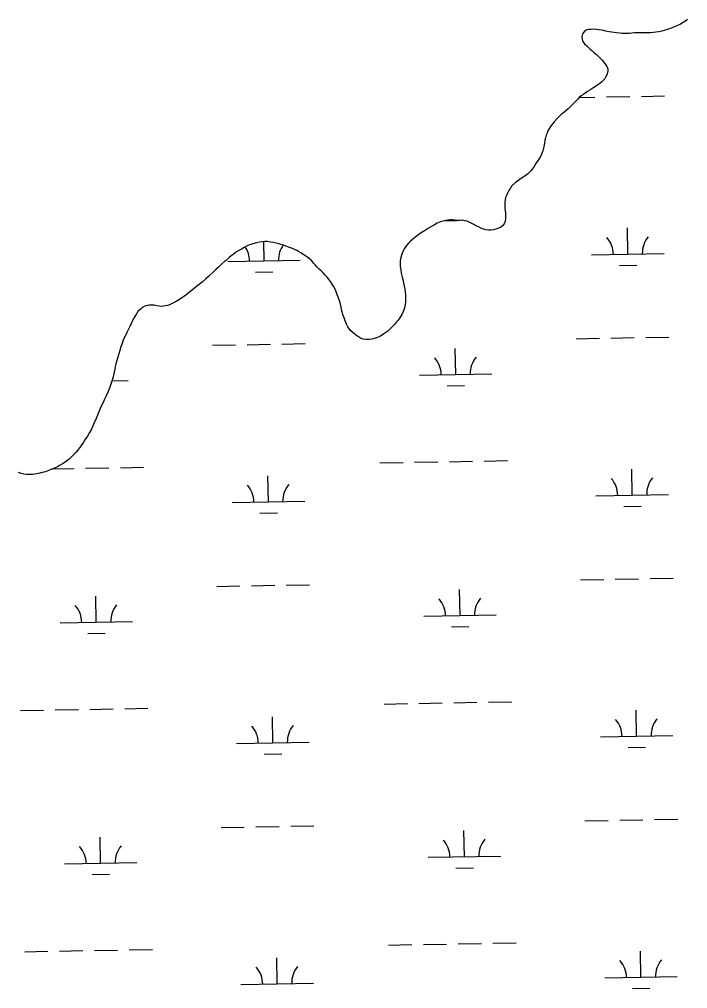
# Model space of a CAD drawing. Extents: x 3925854 to 3964121, y 224593 to 250589.
# Drawn here: x 3937348 to 3938270, y 246493 to 247830 of the extents above; entities that cross this region are included whole.
import ezdxf

# ---------------------------------------------------------------- set-up
doc = ezdxf.new("R2010")
doc.units = 0
doc.layers.add('V-WETL-SWMP', color=7, linetype='Continuous')

msp = doc.modelspace()

# ---------------------------------------------------------------- linework, layer by layer
at = {"layer": 'V-WETL-SWMP'}
for p, q in [((3938260.174, 247823.904), (3938256.123, 247821.857)), ((3938263.966, 247825.953), (3938260.174, 247823.904)), ((3938267.631, 247828.524), (3938263.966, 247825.953)), ((3938270.12, 247830.454), (3938267.631, 247828.524)), ((3938124.988, 247810.501), (3938124.306, 247806.863)), ((3938127.226, 247813.474), (3938124.988, 247810.501)), ((3938130.235, 247815.4), (3938127.226, 247813.474)), ((3938133.366, 247816.284), (3938130.235, 247815.4)), ((3938136.882, 247816.644), (3938133.366, 247816.284)), ((3938140.267, 247816.745), (3938136.882, 247816.644)), ((3938144.558, 247816.447), (3938140.267, 247816.745)), ((3938147.678, 247816.03), (3938144.558, 247816.447)), ((3938152.227, 247815.47), (3938147.678, 247816.03)), ((3938157.293, 247814.385), (3938152.227, 247815.47)), ((3938161.709, 247813.436), (3938157.293, 247814.385)), ((3938165.606, 247812.751), (3938161.709, 247813.436)), ((3938168.986, 247812.332), (3938165.606, 247812.751)), ((3938172.234, 247811.783), (3938168.986, 247812.332)), ((3938176.396, 247811.487), (3938172.234, 247811.783)), ((3938179.386, 247811.201), (3938176.396, 247811.487)), ((3938189.926, 247811.109), (3938179.386, 247811.201)), ((3938193.181, 247811.341), (3938189.926, 247811.109)), ((3938196.958, 247811.699), (3938193.181, 247811.341)), ((3938200.342, 247811.8), (3938196.958, 247811.699)), ((3938204.638, 247812.023), (3938200.342, 247811.8)), ((3938208.152, 247812.123), (3938204.638, 247812.023)), ((3938219.342, 247812.026), (3938208.152, 247812.123)), ((3938223.118, 247812.253), (3938219.342, 247812.026)), ((3938226.504, 247812.614), (3938223.118, 247812.253)), ((3938230.413, 247813.231), (3938226.504, 247812.614)), ((3938234.716, 247814.235), (3938230.413, 247813.231)), ((3938239.151, 247815.498), (3938234.716, 247814.235)), ((3938242.544, 247816.639), (3938239.151, 247815.498)), ((3938247.633, 247818.287), (3938242.544, 247816.639)), ((3938251.813, 247820.072), (3938247.633, 247818.287)), ((3938256.123, 247821.857), (3938251.813, 247820.072)), ((3938124.306, 247806.863), (3938124.661, 247802.826)), ((3938124.661, 247802.826), (3938125.676, 247799.825)), ((3938125.676, 247799.825), (3938127.733, 247796.944)), ((3938127.733, 247796.944), (3938130.959, 247793.793)), ((3938130.959, 247793.793), (3938133.412, 247791.56)), ((3938133.412, 247791.56), (3938135.736, 247789.457)), ((3938135.736, 247789.457), (3938137.93, 247787.356)), ((3938137.93, 247787.356), (3938141.288, 247784.465)), ((3938141.288, 247784.465), (3938144.388, 247781.835)), ((3938144.388, 247781.835), (3938146.711, 247779.603)), ((3938146.711, 247779.603), (3938149.164, 247777.37)), ((3938149.164, 247777.37), (3938151.744, 247774.745)), ((3938151.744, 247774.745), (3938154.71, 247771.596)), ((3938154.71, 247771.596), (3938157.024, 247768.323)), ((3938157.024, 247768.323), (3938158.691, 247765.576)), ((3938158.691, 247765.576), (3938159.968, 247762.702)), ((3938160.2, 247759.447), (3938159.254, 247755.421)), ((3938159.968, 247762.702), (3938160.2, 247759.447)), ((3938151.216, 247743.779), (3938147.548, 247740.948)), ((3938153.838, 247746.099), (3938151.216, 247743.779)), ((3938155.81, 247748.424), (3938153.838, 247746.099)), ((3938157.395, 247751.143), (3938155.81, 247748.424)), ((3938159.254, 247755.421), (3938157.395, 247751.143)), ((3938132.236, 247730.931), (3938128.834, 247728.749)), ((3938135.247, 247732.987), (3938132.236, 247730.931)), ((3938137.994, 247734.655), (3938135.247, 247732.987)), ((3938140.871, 247736.322), (3938137.994, 247734.655)), ((3938144.666, 247738.761), (3938140.871, 247736.322)), ((3938147.548, 247740.948), (3938144.666, 247738.761)), ((3938116.117, 247717.798), (3938105.355, 247707.221)), ((3938118.48, 247720.25), (3938116.117, 247717.798)), ((3938120.712, 247722.443), (3938118.48, 247720.25)), ((3938123.464, 247724.761), (3938120.712, 247722.443)), ((3938120.996, 247722.683), (3938142.308, 247723.07)), ((3938126.345, 247726.818), (3938123.464, 247724.761)), ((3938128.834, 247728.749), (3938126.345, 247726.818)), ((3938158.306, 247723.361), (3938190.301, 247723.943)), ((3938206.298, 247724.234), (3938238.293, 247724.815)), ((3938101.681, 247703.74), (3938098.798, 247701.422)), ((3938105.355, 247707.221), (3938101.681, 247703.74)), ((3938090.668, 247694.206), (3938086.201, 247689.3)), ((3938093.295, 247697.046), (3938090.668, 247694.206)), ((3938096.311, 247699.622), (3938093.295, 247697.046)), ((3938098.798, 247701.422), (3938096.311, 247699.622)), ((3938077.504, 247676.753), (3938076.176, 247673.641)), ((3938079.749, 247680.507), (3938077.504, 247676.753)), ((3938081.86, 247683.872), (3938079.749, 247680.507)), ((3938084.097, 247686.715), (3938081.86, 247683.872)), ((3938086.201, 247689.3), (3938084.097, 247686.715)), ((3938073.228, 247663.777), (3938072.676, 247660.138)), ((3938074.036, 247666.893), (3938073.228, 247663.777)), ((3938075.11, 247670.788), (3938074.036, 247666.893)), ((3938076.176, 247673.641), (3938075.11, 247670.788)), ((3938071.18, 247652.734), (3938070.239, 247649.229)), ((3938072.128, 247657.02), (3938071.18, 247652.734)), ((3938072.676, 247660.138), (3938072.128, 247657.02)), ((3938064.934, 247637.694), (3938062.694, 247634.46)), ((3938067.178, 247641.318), (3938064.934, 247637.694)), ((3938068.905, 247645.467), (3938067.178, 247641.318)), ((3938070.239, 247649.229), (3938068.905, 247645.467)), ((3938055.836, 247623.849), (3938053.863, 247621.394)), ((3938058.338, 247627.341), (3938055.836, 247623.849)), ((3938060.977, 247631.482), (3938058.338, 247627.341)), ((3938062.694, 247634.46), (3938060.977, 247631.482)), ((3938041.024, 247611.485), (3938037.621, 247609.173)), ((3938046.781, 247615.079), (3938041.024, 247611.485)), ((3938049.27, 247617.009), (3938046.781, 247615.079)), ((3938051.631, 247619.201), (3938049.27, 247617.009)), ((3938053.863, 247621.394), (3938051.631, 247619.201)), ((3938025.154, 247597.049), (3938023.309, 247594.332)), ((3938027.393, 247600.153), (3938025.154, 247597.049)), ((3938032.512, 247605.183), (3938027.393, 247600.153)), ((3938035, 247606.983), (3938032.512, 247605.183)), ((3938037.621, 247609.173), (3938035, 247606.983)), ((3938019.062, 247584.74), (3938018.383, 247581.493)), ((3938020.127, 247587.593), (3938019.062, 247584.74)), ((3938021.457, 247590.835), (3938020.127, 247587.593)), ((3938023.309, 247594.332), (3938021.457, 247590.835)), ((3938017.964, 247578.243), (3938017.803, 247574.601)), ((3938017.803, 247574.601), (3938018.157, 247570.434)), ((3938018.383, 247581.493), (3938017.964, 247578.243)), ((3938018.157, 247570.434), (3938018.382, 247566.398)), ((3938018.382, 247566.398), (3938018.744, 247563.142)), ((3938018.744, 247563.142), (3938018.977, 247559.887)), ((3938018.977, 247559.887), (3938018.94, 247555.723)), ((3937920.882, 247547.203), (3937912.512, 247542.331)), ((3937924.804, 247549.251), (3937920.882, 247547.203)), ((3937929.112, 247550.906), (3937924.804, 247549.251)), ((3937932.375, 247552.048), (3937929.112, 247550.906)), ((3937936.418, 247553.054), (3937932.375, 247552.048)), ((3937935.462, 247552.78), (3937951.547, 247553.073)), ((3937941.889, 247553.788), (3937936.418, 247553.054)), ((3937945.272, 247553.759), (3937941.889, 247553.788)), ((3937949.044, 247553.466), (3937945.272, 247553.759)), ((3937952.552, 247552.915), (3937949.044, 247553.466)), ((3937956.586, 247552.88), (3937952.552, 247552.915)), ((3937959.712, 247553.243), (3937956.586, 247552.88)), ((3937959.491, 247553.217), (3937959.827, 247553.224)), ((3937962.96, 247552.694), (3937959.712, 247553.243)), ((3937966.076, 247551.887), (3937962.96, 247552.694)), ((3937969.577, 247550.425), (3937966.076, 247551.887)), ((3937972.296, 247548.84), (3937969.577, 247550.425)), ((3937975.016, 247547.385), (3937972.296, 247548.84)), ((3937978.125, 247545.797), (3937975.016, 247547.385)), ((3937982.401, 247543.677), (3937978.125, 247545.797)), ((3937985.77, 247542.087), (3937982.401, 247543.677)), ((3938012.331, 247543.809), (3938009.455, 247542.272)), ((3938014.69, 247545.74), (3938012.331, 247543.809)), ((3938017.055, 247548.322), (3938014.69, 247545.74)), ((3938018.52, 247552.213), (3938017.055, 247548.322)), ((3938018.94, 247555.723), (3938018.52, 247552.213)), ((3938187.659, 247506.616), (3938187.005, 247542.61)), ((3937894.054, 247529.609), (3937890.647, 247526.905)), ((3937897.722, 247532.439), (3937894.054, 247529.609)), ((3937901.126, 247534.882), (3937897.722, 247532.439)), ((3937904.661, 247537.324), (3937901.126, 247534.882)), ((3937908.456, 247539.764), (3937904.661, 247537.324)), ((3937912.512, 247542.331), (3937908.456, 247539.764)), ((3937988.753, 247540.89), (3937985.77, 247542.087)), ((3937991.999, 247540.081), (3937988.753, 247540.89)), ((3937995.247, 247539.532), (3937991.999, 247540.081)), ((3937998.892, 247539.631), (3937995.247, 247539.532)), ((3938002.278, 247539.992), (3937998.892, 247539.631)), ((3938005.799, 247540.872), (3938002.278, 247539.992)), ((3938009.455, 247542.272), (3938005.799, 247540.872)), ((3937662.459, 247517.822), (3937658.406, 247515.645)), ((3937665.724, 247519.225), (3937662.459, 247517.822)), ((3937670.422, 247520.745), (3937665.724, 247519.225)), ((3937675.247, 247522.005), (3937670.422, 247520.745)), ((3937679.549, 247522.878), (3937675.247, 247522.005)), ((3937683.198, 247523.498), (3937679.549, 247522.878)), ((3937686.974, 247523.855), (3937683.198, 247523.498)), ((3937685.834, 247497.491), (3937685.357, 247523.702)), ((3937690.748, 247523.822), (3937686.974, 247523.855)), ((3937694.777, 247523.267), (3937690.748, 247523.822)), ((3937698.675, 247522.583), (3937694.777, 247523.267)), ((3937702.571, 247521.768), (3937698.675, 247522.583)), ((3937706.338, 247520.955), (3937702.571, 247521.768)), ((3937709.583, 247520.016), (3937706.338, 247520.955)), ((3937712.698, 247519.078), (3937709.583, 247520.016)), ((3937716.07, 247517.747), (3937712.698, 247519.078)), ((3937720.998, 247515.883), (3937716.07, 247517.747)), ((3937725.279, 247514.284), (3937720.998, 247515.883)), ((3937882.244, 247518.26), (3937879.609, 247514.509)), ((3937885.005, 247521.489), (3937882.244, 247518.26)), ((3937887.893, 247524.457), (3937885.005, 247521.489)), ((3937890.647, 247526.905), (3937887.893, 247524.457)), ((3937641.788, 247504.988), (3937638.381, 247502.285)), ((3937645.324, 247507.69), (3937641.788, 247504.988)), ((3937647.813, 247509.62), (3937645.324, 247507.69)), ((3937650.952, 247511.415), (3937647.813, 247509.62)), ((3937654.614, 247513.595), (3937650.952, 247511.415)), ((3937658.406, 247515.645), (3937654.614, 247513.595)), ((3937728, 247512.96), (3937725.279, 247514.284)), ((3937730.851, 247511.634), (3937728, 247512.96)), ((3937733.44, 247510.05), (3937730.851, 247511.634)), ((3937736.417, 247508.202), (3937733.44, 247510.05)), ((3937739.781, 247505.961), (3937736.417, 247508.202)), ((3937743.273, 247503.588), (3937739.781, 247505.961)), ((3937746.121, 247501.872), (3937743.273, 247503.588)), ((3937875.233, 247505.048), (3937874.426, 247501.932)), ((3937876.56, 247508.029), (3937875.233, 247505.048)), ((3937877.889, 247511.141), (3937876.56, 247508.029)), ((3937879.609, 247514.509), (3937877.889, 247511.141)), ((3938137.667, 247505.707), (3938237.651, 247507.525)), ((3937627.237, 247492.622), (3937623.169, 247488.754)), ((3937631.433, 247496.359), (3937627.237, 247492.622)), ((3937633.923, 247498.42), (3937631.433, 247496.359)), ((3937638.381, 247502.285), (3937633.923, 247498.42)), ((3937635.842, 247496.582), (3937735.826, 247498.4)), ((3937749.094, 247499.504), (3937746.121, 247501.872)), ((3937751.676, 247497.139), (3937749.094, 247499.504)), ((3937753.736, 247494.649), (3937751.676, 247497.139)), ((3937756.182, 247491.635), (3937753.736, 247494.649)), ((3937758.631, 247488.881), (3937756.182, 247491.635)), ((3937874.426, 247501.932), (3937873.604, 247497.254)), ((3937873.604, 247497.254), (3937873.702, 247493.48)), ((3937873.702, 247493.48), (3937873.798, 247489.575)), ((3937873.798, 247489.575), (3937874.409, 247485.016)), ((3938175.942, 247490.969), (3938199.938, 247491.406)), ((3937611.494, 247477.924), (3937609.132, 247475.602)), ((3937615.56, 247481.663), (3937611.494, 247477.924)), ((3937619.105, 247485.275), (3937615.56, 247481.663)), ((3937623.169, 247488.754), (3937619.105, 247485.275)), ((3937674.117, 247481.844), (3937698.113, 247482.281)), ((3937761.856, 247485.6), (3937758.631, 247488.881)), ((3937764.699, 247483.363), (3937761.856, 247485.6)), ((3937767.538, 247480.606), (3937764.699, 247483.363)), ((3937770.245, 247477.72), (3937767.538, 247480.606)), ((3937772.824, 247474.965), (3937770.245, 247477.72)), ((3937874.409, 247485.016), (3937875.15, 247480.455)), ((3937875.15, 247480.455), (3937876.274, 247474.98)), ((3937596.283, 247464.523), (3937592.876, 247461.69)), ((3937600.87, 247468.257), (3937596.283, 247464.523)), ((3937605.722, 247472.509), (3937600.87, 247468.257)), ((3937609.132, 247475.602), (3937605.722, 247472.509)), ((3937774.756, 247472.606), (3937772.824, 247474.965)), ((3937777.716, 247468.807), (3937774.756, 247472.606)), ((3937779.896, 247465.144), (3937777.716, 247468.807)), ((3937781.823, 247462.265), (3937779.896, 247465.144)), ((3937876.274, 247474.98), (3937877.153, 247471.329)), ((3937877.153, 247471.329), (3937878.286, 247466.894)), ((3937878.286, 247466.894), (3937879.157, 247462.333)), ((3937879.157, 247462.333), (3937880.032, 247458.161)), ((3937577.546, 247449.591), (3937572.571, 247446.12)), ((3937580.427, 247451.648), (3937577.546, 247449.591)), ((3937583.575, 247454.613), (3937580.427, 247451.648)), ((3937587.113, 247457.445), (3937583.575, 247454.613)), ((3937590.258, 247459.891), (3937587.113, 247457.445)), ((3937592.876, 247461.69), (3937590.258, 247459.891)), ((3937783.356, 247458.998), (3937781.823, 247462.265)), ((3937784.63, 247455.864), (3937783.356, 247458.998)), ((3937786.415, 247451.555), (3937784.63, 247455.864)), ((3937788.069, 247447.246), (3937786.415, 247451.555)), ((3937880.032, 247458.161), (3937880.645, 247453.861)), ((3937880.645, 247453.861), (3937881.131, 247449.823)), ((3937881.131, 247449.823), (3937881.096, 247445.79)), ((3937524.594, 247435.605), (3937521.465, 247434.852)), ((3937527.59, 247435.97), (3937524.594, 247435.605)), ((3937531.497, 247436.326), (3937527.59, 247435.97)), ((3937534.487, 247436.04), (3937531.497, 247436.326)), ((3937538.124, 247435.228), (3937534.487, 247436.04)), ((3937552.704, 247435.882), (3937549.054, 247435.133)), ((3937556.228, 247437.153), (3937552.704, 247435.882)), ((3937560.147, 247438.941), (3937556.228, 247437.153)), ((3937564.59, 247441.115), (3937560.147, 247438.941)), ((3937569.17, 247444.068), (3937564.59, 247441.115)), ((3937572.571, 247446.12), (3937569.17, 247444.068)), ((3937789.847, 247442.156), (3937788.069, 247447.246)), ((3937791.108, 247437.591), (3937789.847, 247442.156)), ((3937792.244, 247433.547), (3937791.108, 247437.591)), ((3937880.497, 247436.686), (3937879.548, 247432.27)), ((3937880.925, 247441.107), (3937880.497, 247436.686)), ((3937881.096, 247445.79), (3937880.925, 247441.107)), ((3937509.659, 247424.023), (3937507.416, 247420.399)), ((3937511.901, 247427.387), (3937509.659, 247424.023)), ((3937515.183, 247430.742), (3937511.901, 247427.387)), ((3937517.804, 247432.932), (3937515.183, 247430.742)), ((3937521.465, 247434.852), (3937517.804, 247432.932)), ((3937541.241, 247434.55), (3937538.124, 247435.228)), ((3937545.144, 247434.516), (3937541.241, 247434.55)), ((3937549.054, 247435.133), (3937545.144, 247434.516)), ((3937792.866, 247430.158), (3937792.244, 247433.547)), ((3937793.49, 247427.16), (3937792.866, 247430.158)), ((3937794.629, 247423.377), (3937793.49, 247427.16)), ((3937796.151, 247418.809), (3937794.629, 247423.377)), ((3937876.223, 247423.971), (3937873.453, 247419.701)), ((3937878.211, 247428.248), (3937876.223, 247423.971)), ((3937879.548, 247432.27), (3937878.211, 247428.248)), ((3937502.387, 247410.684), (3937500.533, 247406.926)), ((3937503.713, 247413.535), (3937502.387, 247410.684)), ((3937505.435, 247417.033), (3937503.713, 247413.535)), ((3937507.416, 247420.399), (3937505.435, 247417.033)), ((3937797.805, 247414.5), (3937796.151, 247418.809)), ((3937799.457, 247409.932), (3937797.805, 247414.5)), ((3937801.248, 247406.403), (3937799.457, 247409.932)), ((3937865.558, 247409.619), (3937861.091, 247404.713)), ((3937868.711, 247413.105), (3937865.558, 247409.619)), ((3937870.684, 247415.561), (3937868.711, 247413.105)), ((3937873.453, 247419.701), (3937870.684, 247415.561)), ((3937496.953, 247399.28), (3937495.098, 247395.392)), ((3937498.807, 247403.037), (3937496.953, 247399.28)), ((3937500.533, 247406.926), (3937498.807, 247403.037)), ((3937803.562, 247403.13), (3937801.248, 247406.403)), ((3937805.623, 247400.639), (3937803.562, 247403.13)), ((3937808.591, 247397.881), (3937805.623, 247400.639)), ((3937811.95, 247394.989), (3937808.591, 247397.881)), ((3937850.871, 247396.604), (3937846.29, 247393.521)), ((3937856.369, 247400.33), (3937850.871, 247396.604)), ((3937861.091, 247404.713), (3937856.369, 247400.33)), ((3937490.582, 247384.891), (3937488.985, 247380.741)), ((3937491.648, 247387.744), (3937490.582, 247384.891)), ((3937492.976, 247390.856), (3937491.648, 247387.744)), ((3937495.098, 247395.392), (3937492.976, 247390.856)), ((3937662.529, 247381.616), (3937694.524, 247382.198)), ((3937710.521, 247382.489), (3937742.516, 247383.071)), ((3937814.536, 247393.145), (3937811.95, 247394.989)), ((3937818.677, 247390.507), (3937814.536, 247393.145)), ((3937822.571, 247389.302), (3937818.677, 247390.507)), ((3937826.729, 247388.615), (3937822.571, 247389.302)), ((3937830.764, 247388.71), (3937826.729, 247388.615)), ((3937834.543, 247389.328), (3937830.764, 247388.71)), ((3937837.543, 247390.213), (3937834.543, 247389.328)), ((3937842.11, 247391.605), (3937837.543, 247390.213)), ((3937846.29, 247393.521), (3937842.11, 247391.605)), ((3938116.362, 247389.868), (3938148.357, 247390.45)), ((3938164.354, 247390.741), (3938196.349, 247391.323)), ((3938212.346, 247391.614), (3938244.341, 247392.195)), ((3937485.371, 247369.191), (3937484.03, 247364.518)), ((3937486.711, 247373.603), (3937485.371, 247369.191)), ((3937487.916, 247377.497), (3937486.711, 247373.603)), ((3937488.985, 247380.741), (3937487.916, 247377.497)), ((3937614.537, 247380.744), (3937646.532, 247381.325)), ((3937950.17, 247340.409), (3937949.515, 247376.403)), ((3937482.686, 247359.585), (3937481.477, 247355.301)), ((3937484.03, 247364.518), (3937482.686, 247359.585)), ((3937479.852, 247347.898), (3937478.499, 247341.924)), ((3937480.532, 247351.275), (3937479.852, 247347.898)), ((3937481.477, 247355.301), (3937480.532, 247351.275)), ((3937476.737, 247333.871), (3937475.129, 247328.42)), ((3937476.123, 247331.789), (3937498.336, 247332.193)), ((3937477.546, 247337.118), (3937476.737, 247333.871)), ((3937478.499, 247341.924), (3937477.546, 247337.118)), ((3937900.178, 247339.5), (3938000.161, 247341.318)), ((3937470.607, 247317.138), (3937467.82, 247310.916)), ((3937472.467, 247321.547), (3937470.607, 247317.138)), ((3937473.662, 247324.399), (3937472.467, 247321.547)), ((3937475.129, 247328.42), (3937473.662, 247324.399)), ((3937938.452, 247324.762), (3937962.448, 247325.198)), ((3937464.637, 247303.917), (3937461.852, 247297.956)), ((3937465.961, 247306.638), (3937464.637, 247303.917)), ((3937467.82, 247310.916), (3937465.961, 247306.638)), ((3937458.267, 247289.659), (3937456.939, 247286.547)), ((3937460.393, 247294.715), (3937458.267, 247289.659)), ((3937461.852, 247297.956), (3937460.393, 247294.715)), ((3937452.155, 247275.138), (3937450.162, 247270.34)), ((3937453.616, 247278.508), (3937452.155, 247275.138)), ((3937454.948, 247282.01), (3937453.616, 247278.508)), ((3937456.939, 247286.547), (3937454.948, 247282.01)), ((3937447.642, 247264.897), (3937445.13, 247260.234)), ((3937450.162, 247270.34), (3937447.642, 247264.897)), ((3937438.796, 247250.139), (3937436.686, 247246.904)), ((3937442.094, 247255.316), (3937438.796, 247250.139)), ((3937445.13, 247260.234), (3937442.094, 247255.316)), ((3937429.969, 247237.593), (3937426.549, 247233.329)), ((3937432.864, 247241.342), (3937429.969, 247237.593)), ((3937436.686, 247246.904), (3937432.864, 247241.342)), ((3937417.227, 247223.78), (3937413.298, 247220.821)), ((3937420.9, 247227.132), (3937417.227, 247223.78)), ((3937424.577, 247231.004), (3937420.9, 247227.132)), ((3937426.549, 247233.329), (3937424.577, 247231.004)), ((3937989.502, 247221.033), (3938021.497, 247221.615)), ((3937391.856, 247209.166), (3937388.852, 247207.891)), ((3937396.558, 247211.207), (3937391.856, 247209.166)), ((3937394.261, 247210.21), (3937423.688, 247210.745)), ((3937400.739, 247213.123), (3937396.558, 247211.207)), ((3937403.876, 247214.787), (3937400.739, 247213.123)), ((3937408.718, 247217.868), (3937403.876, 247214.787)), ((3937413.298, 247220.821), (3937408.718, 247217.868)), ((3937439.685, 247211.036), (3937471.68, 247211.617)), ((3937487.677, 247211.908), (3937519.672, 247212.49)), ((3937845.526, 247218.415), (3937877.521, 247218.997)), ((3937893.518, 247219.288), (3937925.513, 247219.87)), ((3937941.51, 247220.16), (3937973.505, 247220.742)), ((3938193.707, 247173.996), (3938193.053, 247209.99)), ((3937350.82, 247203.796), (3937346.928, 247205.131)), ((3937354.454, 247202.723), (3937350.82, 247203.796)), ((3937358.094, 247202.301), (3937354.454, 247202.723)), ((3937362.259, 247202.395), (3937358.094, 247202.301)), ((3937366.295, 247202.621), (3937362.259, 247202.395)), ((3937369.422, 247203.114), (3937366.295, 247202.621)), ((3937374.765, 247203.979), (3937369.422, 247203.114)), ((3937379.85, 247205.106), (3937374.765, 247203.979)), ((3937384.285, 247206.369), (3937379.85, 247205.106)), ((3937388.852, 247207.891), (3937384.285, 247206.369)), ((3937691.882, 247164.871), (3937691.228, 247200.865)), ((3938143.715, 247173.087), (3938243.699, 247174.905)), ((3937641.89, 247163.962), (3937741.874, 247165.78)), ((3938181.99, 247158.349), (3938205.986, 247158.785)), ((3937680.165, 247149.224), (3937704.161, 247149.661)), ((3937620.585, 247048.124), (3937652.58, 247048.705)), ((3937668.577, 247048.996), (3937700.572, 247049.578)), ((3937716.569, 247049.869), (3937748.564, 247050.451)), ((3938122.41, 247057.248), (3938154.405, 247057.83)), ((3938170.402, 247058.121), (3938202.397, 247058.703)), ((3938218.394, 247058.994), (3938250.389, 247059.575)), ((3937454.393, 246998.664), (3937453.738, 247034.658)), ((3937956.218, 247007.789), (3937955.563, 247043.783)), ((3937906.226, 247006.88), (3938006.209, 247008.698)), ((3937404.401, 246997.755), (3937504.384, 246999.573)), ((3937442.675, 246983.017), (3937466.671, 246983.454)), ((3937944.5, 246992.142), (3937968.496, 246992.578)), ((3937899.566, 246886.668), (3937931.561, 246887.25)), ((3937947.558, 246887.54), (3937979.553, 246888.122)), ((3937995.55, 246888.413), (3938027.545, 246888.995)), ((3937349.749, 246876.67), (3937381.744, 246877.252)), ((3937397.741, 246877.543), (3937429.736, 246878.125)), ((3937445.733, 246878.416), (3937477.728, 246878.997)), ((3937493.725, 246879.288), (3937525.72, 246879.87)), ((3937851.574, 246885.795), (3937883.569, 246886.377)), ((3938199.755, 246841.376), (3938199.101, 246877.37)), ((3937697.93, 246832.251), (3937697.276, 246868.245)), ((3938149.764, 246840.467), (3938249.747, 246842.285)), ((3937647.938, 246831.342), (3937747.922, 246833.16)), ((3938188.038, 246825.729), (3938212.034, 246826.165)), ((3937686.213, 246816.604), (3937710.209, 246817.041)), ((3938224.442, 246726.374), (3938256.437, 246726.955)), ((3937626.633, 246715.504), (3937658.628, 246716.085)), ((3937674.625, 246716.376), (3937706.62, 246716.958)), ((3937722.617, 246717.249), (3937754.612, 246717.831)), ((3938128.458, 246724.628), (3938160.453, 246725.21)), ((3938176.45, 246725.501), (3938208.445, 246726.083)), ((3937460.441, 246666.044), (3937459.786, 246702.038)), ((3937962.266, 246675.169), (3937961.611, 246711.163)), ((3937912.274, 246674.26), (3938012.257, 246676.078)), ((3937410.449, 246665.135), (3937510.432, 246666.953)), ((3937950.548, 246659.522), (3937974.544, 246659.958)), ((3937448.723, 246650.397), (3937472.719, 246650.834)), ((3937857.622, 246553.175), (3937889.617, 246553.757)), ((3937905.614, 246554.048), (3937937.609, 246554.63)), ((3937953.606, 246554.92), (3937985.601, 246555.502)), ((3938001.598, 246555.793), (3938033.593, 246556.375)), ((3937355.797, 246544.05), (3937387.792, 246544.632)), ((3937403.789, 246544.923), (3937435.784, 246545.505)), ((3937451.781, 246545.796), (3937483.776, 246546.377)), ((3937499.773, 246546.668), (3937531.768, 246547.25)), ((3938205.803, 246508.756), (3938205.149, 246544.75)), ((3937703.978, 246499.631), (3937703.324, 246535.625)), ((3937653.987, 246498.722), (3937753.97, 246500.54)), ((3938155.812, 246507.847), (3938255.795, 246509.665)), ((3938194.086, 246493.109), (3938218.082, 246493.545))]:
    msp.add_line(p, q, dxfattribs=at)
for centre, start, end in [((3938132.417, 247506.086), 0.269879, 41.813537), ((3938242.884, 247508.095), 140.269876, 181.813534), ((3937630.592, 247496.961), 0.269879, 33.610566), ((3937741.059, 247498.97), 144.925814, 181.813534), ((3937894.927, 247339.879), 0.269879, 41.813537), ((3938005.395, 247341.888), 140.269876, 181.813534), ((3938138.465, 247173.466), 0.269879, 41.813537), ((3938248.932, 247175.475), 140.269876, 181.813534), ((3937636.64, 247164.341), 0.269879, 41.813537), ((3937747.107, 247166.35), 140.269876, 181.813534), ((3937399.15, 246998.134), 0.269879, 41.813537), ((3937509.618, 247000.143), 140.269876, 181.813534), ((3937900.975, 247007.259), 0.269879, 41.813537), ((3938011.443, 247009.268), 140.269876, 181.813534), ((3938144.513, 246840.846), 0.269879, 41.813537), ((3938254.98, 246842.855), 140.269876, 181.813534), ((3937642.688, 246831.721), 0.269879, 41.813537), ((3937753.155, 246833.73), 140.269876, 181.813534), ((3937405.198, 246665.514), 0.269879, 41.813537), ((3937515.666, 246667.523), 140.269876, 181.813534), ((3937907.023, 246674.639), 0.269879, 41.813537), ((3938017.491, 246676.648), 140.269876, 181.813534), ((3938150.561, 246508.226), 0.269879, 41.813537), ((3938261.028, 246510.235), 140.269876, 181.813534), ((3937648.736, 246499.101), 0.269879, 41.813537), ((3937759.203, 246501.11), 140.269876, 181.813534)]:
    msp.add_arc(centre, 35.246, start, end, dxfattribs=at)

doc.saveas('drawing.dxf')
